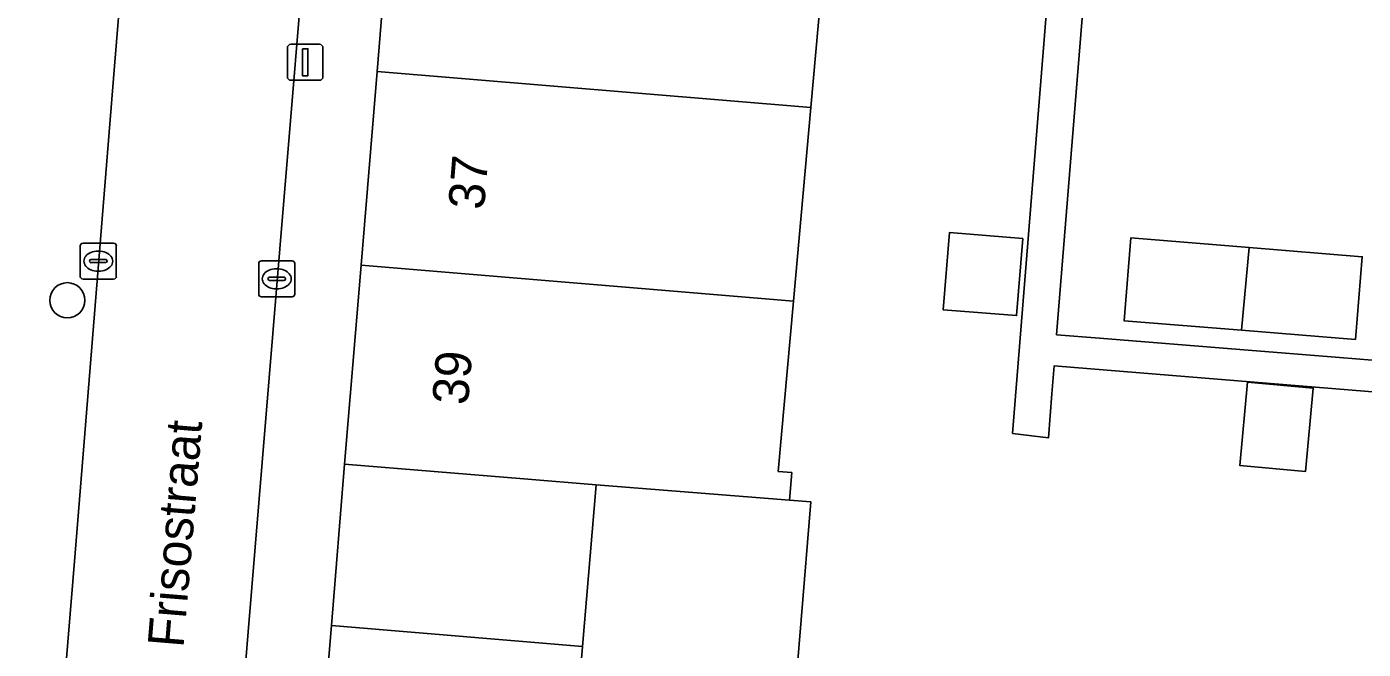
# Model space of a CAD drawing. Extents: x 159960 to 160866, y 382700 to 383354.
# Drawn here: x 160442.35 to 160479.49, y 383165.57 to 383182.88 of the extents above; entities that cross this region are included whole.
import ezdxf

# ---------------------------------------------------------------- set-up
doc = ezdxf.new("R2010")
doc.units = 0
for name, color, linetype in [('IMGEO_Boom', 7, 'Continuous'), ('IMGEO_Erf', 7, 'Continuous'), ('IMGEO_Kolk', 7, 'Continuous'), ('IMGEO_Lichtmast', 7, 'Continuous'), ('IMGEO_Muur', 7, 'Continuous'), ('IMGEO_Openbare_ruimte_label', 7, 'Continuous'), ('IMGEO_Pand', 7, 'Continuous'), ('IMGEO_Pand_nummerreeks', 7, 'Continuous'), ('IMGEO_Rijbaan_lokaal_open', 7, 'Continuous'), ('IMGEO_Voetpad_open', 7, 'Continuous')]:
    doc.layers.add(name, color=color, linetype=linetype)

msp = doc.modelspace()

# ---------------------------------------------------------------- linework, layer by layer
at = {"layer": 'IMGEO_Boom'}
msp.add_circle((160443.476, 383175.277), 0.489, dxfattribs=at)
at = {"layer": 'IMGEO_Erf'}
for points in [[(160485.085, 383172.3), (160470.903, 383173.457), (160470.839, 383172.673), (160470.74, 383171.451), (160469.748, 383171.574), (160471.292, 383190.832), (160469.001, 383191.028), (160469.325, 383194.969), (160471.609, 383194.786), (160471.756, 383196.589), (160465.613, 383197.089), (160465.318, 383193.797), (160466.602, 383193.697), (160466.395, 383191.25), (160465.102, 383191.386), (160464.62, 383186.009), (160464.138, 383180.631), (160463.656, 383175.254), (160463.232, 383170.519), (160463.61, 383170.488), (160463.546, 383169.72), (160464.141, 383169.671), (160463.871, 383166.397), (160463.611, 383163.24)], [(160482.384, 383183.548), (160476.986, 383183.979), (160472.855, 383184.309), (160472.833, 383184.05), (160471.76, 383184.154), (160470.971, 383174.32), (160472.157, 383174.224), (160476.061, 383173.907), (160478.829, 383173.682), (160481.557, 383173.461)]]:
    msp.add_lwpolyline(points, dxfattribs=at)
for points in [[(160469.855, 383174.849), (160467.815, 383175.015), (160467.989, 383177.158), (160470.029, 383176.992)], [(160476.11, 383174.443), (160472.843, 383174.709), (160473.03, 383177.008), (160476.321, 383176.741), (160479.464, 383176.486), (160479.276, 383174.186)], [(160477.888, 383170.517), (160476.061, 383170.685), (160476.275, 383173.004), (160478.102, 383172.836)], [(160450.814, 383166.231), (160455.798, 383165.82), (160457.795, 383165.655), (160458.174, 383170.143), (160456.167, 383170.312), (160451.183, 383170.724)]]:
    msp.add_lwpolyline(points, close=True, dxfattribs=at)
at = {"layer": 'IMGEO_Kolk'}
for p, q in [((160443.836, 383175.939), (160443.836, 383176.791)), ((160443.911, 383176.865), (160444.763, 383176.865)), ((160444.837, 383176.791), (160444.837, 383175.939)), ((160444.095, 383176.359), (160444.095, 383176.371)), ((160444.533, 383176.322), (160444.135, 383176.322)), ((160444.138, 383176.408), (160444.536, 383176.408)), ((160444.324, 383176.645), (160444.349, 383176.645)), ((160444.579, 383176.371), (160444.579, 383176.359)), ((160448.869, 383176.373), (160449.721, 383176.373)), ((160444.347, 383176.085), (160444.322, 383176.085)), ((160448.794, 383175.447), (160448.794, 383176.299)), ((160449.282, 383176.153), (160449.307, 383176.153)), ((160449.795, 383176.299), (160449.795, 383175.447)), ((160444.763, 383175.865), (160443.911, 383175.865)), ((160449.053, 383175.867), (160449.053, 383175.879)), ((160449.491, 383175.83), (160449.093, 383175.83)), ((160449.096, 383175.916), (160449.494, 383175.916)), ((160449.305, 383175.593), (160449.28, 383175.593)), ((160449.537, 383175.879), (160449.537, 383175.867)), ((160449.721, 383175.373), (160448.869, 383175.373))]:
    msp.add_line(p, q, dxfattribs=at)
for points in [[(160443.836, 383175.939), (160443.836, 383176.791)], [(160443.911, 383176.865), (160444.763, 383176.865)], [(160444.837, 383176.791), (160444.837, 383175.939)], [(160448.869, 383176.373), (160449.721, 383176.373)], [(160448.794, 383175.447), (160448.794, 383176.299)], [(160449.795, 383176.299), (160449.795, 383175.447)], [(160444.763, 383175.865), (160443.911, 383175.865)], [(160449.721, 383175.373), (160448.869, 383175.373)]]:
    msp.add_lwpolyline(points, dxfattribs=at)
for centre, radius, start, end in [((160443.913, 383176.789), 0.0765, 91.552, 178.448), ((160443.913, 383176.789), 0.0765, 91.552, 178.448), ((160444.761, 383176.789), 0.0765, 1.552, 88.448), ((160444.761, 383176.789), 0.0765, 1.552, 88.448), ((160444.135, 383176.368), 0.0403, 85.8775, 175.7526), ((160444.132, 383176.358), 0.0366, 178.938, 274.7102), ((160444.536, 383176.365), 0.043, 264.8664, 352.4533), ((160444.54, 383176.37), 0.0386, 1.7309, 96.639), ((160448.871, 383176.297), 0.0765, 91.552, 178.448), ((160448.871, 383176.297), 0.0765, 91.552, 178.448), ((160449.719, 383176.297), 0.0765, 1.552, 88.448), ((160449.719, 383176.297), 0.0765, 1.552, 88.448), ((160443.913, 383175.941), 0.0765, 181.552, 268.448), ((160443.913, 383175.941), 0.0765, 181.552, 268.448), ((160444.761, 383175.941), 0.0765, 271.552, 358.448), ((160444.761, 383175.941), 0.0765, 271.552, 358.448), ((160449.093, 383175.876), 0.0403, 85.8775, 175.7526), ((160449.09, 383175.866), 0.0366, 178.938, 274.7102), ((160449.494, 383175.873), 0.043, 264.8664, 352.4533), ((160449.498, 383175.878), 0.0386, 1.7309, 96.639), ((160448.871, 383175.449), 0.0765, 181.552, 268.448), ((160448.871, 383175.449), 0.0765, 181.552, 268.448), ((160449.719, 383175.449), 0.0765, 271.552, 358.448), ((160449.719, 383175.449), 0.0765, 271.552, 358.448)]:
    msp.add_arc(centre, radius, start, end, dxfattribs=at)
for centre, major_axis, ratio, start_param, end_param in [((160444.323, 383176.365), (-0.387, 0.002), 0.722429, 4.712389, 7.853982), ((160444.348, 383176.365), (-0.39, 0.002), 0.717154, 1.570796, 4.712389), ((160449.281, 383175.873), (-0.387, 0.002), 0.722429, 4.712389, 7.853982), ((160449.306, 383175.873), (-0.39, 0.002), 0.717154, 1.570796, 4.712389)]:
    msp.add_ellipse(centre, major_axis=major_axis, ratio=ratio, start_param=start_param, end_param=end_param, dxfattribs=at)
at = {"layer": 'IMGEO_Lichtmast'}
for p, q in [((160449.59, 383181.492), (160449.59, 383182.292)), ((160449.59, 383182.292), (160449.59, 383181.492)), ((160449.69, 383182.392), (160450.48, 383182.392)), ((160450.48, 383182.392), (160449.69, 383182.392)), ((160450.58, 383182.292), (160450.58, 383181.492)), ((160450.58, 383181.492), (160450.58, 383182.292)), ((160450.48, 383181.392), (160449.69, 383181.392)), ((160449.69, 383181.392), (160450.48, 383181.392))]:
    msp.add_line(p, q, dxfattribs=at)
msp.add_lwpolyline([(160450.01, 383182.267), (160450.16, 383182.267), (160450.16, 383181.517), (160450.01, 383181.517), (160450.01, 383182.267)], dxfattribs=at)
for centre, start, end in [((160449.69, 383182.292), 90, 180), ((160449.69, 383182.292), 90, 180), ((160450.48, 383182.292), 0, 90), ((160450.48, 383182.292), 360, 90), ((160449.69, 383181.492), 180, 270), ((160449.69, 383181.492), 180, 270), ((160450.48, 383181.492), 270, 0), ((160450.48, 383181.492), 270, 0)]:
    msp.add_arc(centre, 0.1, start, end, dxfattribs=at)
at = {"layer": 'IMGEO_Muur'}
msp.add_lwpolyline([(160451.183, 383170.724), (160450.814, 383166.231)], dxfattribs=at)
at = {"layer": 'IMGEO_Pand'}
for points in [[(160464.138, 383180.631), (160464.62, 383186.009), (160452.526, 383187.016), (160452.083, 383181.636)], [(160463.656, 383175.254), (160464.138, 383180.631), (160452.083, 383181.636), (160451.639, 383176.254)], [(160467.815, 383175.015), (160469.855, 383174.849), (160470.029, 383176.992), (160467.989, 383177.158)], [(160476.321, 383176.741), (160473.03, 383177.008), (160472.843, 383174.709), (160476.11, 383174.443)], [(160476.321, 383176.741), (160476.11, 383174.443), (160479.276, 383174.186), (160479.464, 383176.486)], [(160463.656, 383175.254), (160451.639, 383176.254), (160451.183, 383170.724), (160456.167, 383170.312), (160458.174, 383170.143), (160463.546, 383169.72), (160463.61, 383170.488), (160463.232, 383170.519)], [(160476.061, 383170.685), (160477.888, 383170.517), (160478.102, 383172.836), (160476.275, 383173.004)], [(160463.611, 383163.24), (160463.871, 383166.397), (160464.141, 383169.671), (160463.546, 383169.72), (160458.174, 383170.143), (160457.795, 383165.655), (160457.349, 383160.141), (160456.651, 383151.817), (160462.63, 383151.333)], [(160457.349, 383160.141), (160457.795, 383165.655), (160455.798, 383165.82), (160450.814, 383166.231), (160450.358, 383160.699)]]:
    msp.add_lwpolyline(points, close=True, dxfattribs=at)
at = {"layer": 'IMGEO_Rijbaan_lokaal_open'}
msp.add_lwpolyline([(160451.918, 383198.823), (160446.213, 383199.341), (160446.195, 383199.097), (160445.681, 383192.81), (160445.421, 383189.575), (160444.785, 383181.786), (160443.691, 383168.249), (160443.021, 383160.036), (160442.458, 383153.658), (160442.403, 383152.848), (160442.381, 383152.727), (160447.393, 383152.284), (160447.529, 383154.13), (160448.497, 383166.062), (160449.383, 383176.704), (160450.241, 383187.078), (160450.507, 383190.026)], dxfattribs=at)
at = {"layer": 'IMGEO_Voetpad_open'}
for points in [[(160451.639, 383176.254), (160452.083, 383181.636), (160452.526, 383187.016), (160452.97, 383192.397), (160453.324, 383196.695), (160454.816, 383197.945), (160451.918, 383198.823)], [(160451.056, 383196.543), (160450.952, 383195.075), (160450.507, 383190.026), (160450.241, 383187.078), (160449.383, 383176.704), (160448.497, 383166.062), (160447.529, 383154.13), (160447.393, 383152.284), (160447.197, 383149.647)], [(160481.557, 383173.461), (160478.829, 383173.682), (160476.061, 383173.907), (160472.157, 383174.224), (160470.971, 383174.32), (160471.76, 383184.154), (160472.748, 383196.475), (160471.761, 383196.589), (160471.756, 383196.589), (160471.609, 383194.786), (160471.292, 383190.832), (160469.748, 383171.574), (160470.74, 383171.451), (160470.839, 383172.673), (160470.903, 383173.457), (160485.085, 383172.3)], [(160442.263, 383152.066), (160442.381, 383152.727), (160442.403, 383152.848), (160442.458, 383153.658), (160443.021, 383160.036), (160443.691, 383168.249), (160444.785, 383181.786), (160445.421, 383189.575), (160445.681, 383192.81)], [(160449.12, 383147.681), (160449.756, 383153.396), (160450.358, 383160.699), (160450.814, 383166.231), (160451.183, 383170.724), (160451.639, 383176.254)]]:
    msp.add_lwpolyline(points, dxfattribs=at)

# ---------------------------------------------------------------- texts
at = {"layer": 'IMGEO_Openbare_ruimte_label'}
msp.add_text('Willem Frisostraat', height=1, rotation=85.2411, dxfattribs=at).set_placement((160446.338, 383161.232))
at = {"layer": 'IMGEO_Pand_nummerreeks'}
for s, p in [('37', (160455.055, 383177.774)), ('39', (160454.608, 383172.345))]:
    msp.add_text(s, height=1, rotation=85.2886, dxfattribs=at).set_placement(p)

doc.saveas('drawing.dxf')
